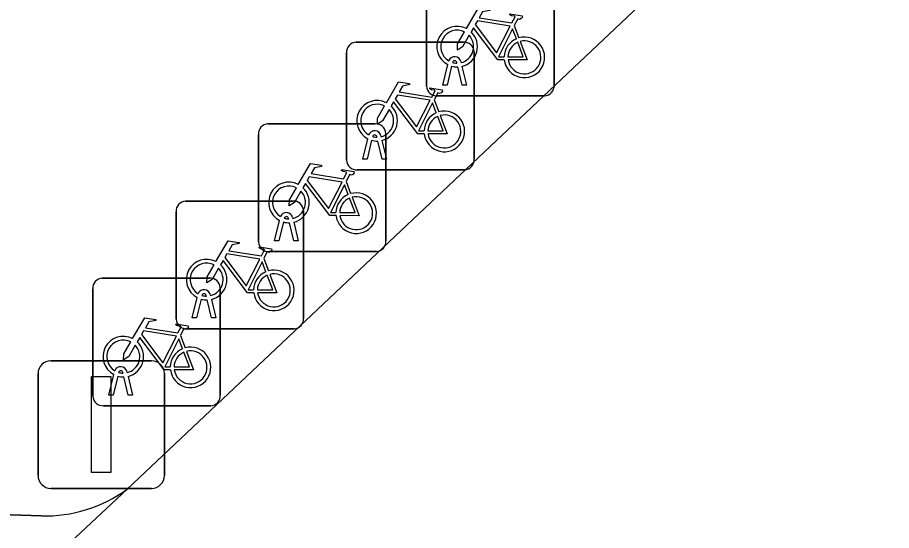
# Model space of a CAD drawing. Extents: x 159817 to 160765, y 380688 to 381638.
# Drawn here: x 160166.15 to 160173, y 381521.45 to 381525.46 of the extents above; entities that cross this region are included whole.
import ezdxf

# ---------------------------------------------------------------- set-up
doc = ezdxf.new("R2010")
doc.units = 0
for name, color, linetype in [('IMGEO_Fietsenrek', 7, 'Continuous'), ('IMGEO_Lichtmast', 7, 'Continuous'), ('IMGEO_Parkeervlak_open', 7, 'Continuous'), ('IMGEO_Rijbaan_lokaal_open', 7, 'Continuous'), ('IMGEO_Voetpad_open', 7, 'Continuous')]:
    doc.layers.add(name, color=color, linetype=linetype)

msp = doc.modelspace()

# ---------------------------------------------------------------- linework, layer by layer
at = {"layer": 'IMGEO_Fietsenrek'}
for p, q in [((160169.3525, 381524.9239), (160169.3525, 381525.7648)), ((160169.3525, 381525.7648), (160169.3525, 381524.9239)), ((160170.3515, 381525.7741), (160170.3515, 381524.9332)), ((160170.3515, 381524.9332), (160170.3515, 381525.7741)), ((160170.0392, 381525.3982), (160170.0755, 381525.303)), ((160168.7999, 381525.2685), (160169.6408, 381525.2685)), ((160169.6408, 381525.2685), (160168.7999, 381525.2685)), ((160168.7255, 381524.3439), (160168.7255, 381525.1848)), ((160168.7255, 381525.1848), (160168.7255, 381524.3439)), ((160169.7245, 381525.1941), (160169.7245, 381524.3532)), ((160169.7245, 381524.3532), (160169.7245, 381525.1941)), ((160169.5899, 381525.1049), (160169.5889, 381525.1092)), ((160169.6206, 381525.1164), (160169.6224, 381525.1085)), ((160169.4795, 381524.9333), (160169.5178, 381525.0933)), ((160169.5482, 381525.0811), (160169.5129, 381524.9333)), ((160169.631, 381524.9333), (160169.5971, 381525.075)), ((160169.6294, 381525.0793), (160169.6644, 381524.9333)), ((160169.5129, 381524.9333), (160169.4795, 381524.9333)), ((160169.6644, 381524.9333), (160169.631, 381524.9333)), ((160170.2771, 381524.8495), (160169.4362, 381524.8495)), ((160169.4362, 381524.8495), (160170.2771, 381524.8495)), ((160169.4122, 381524.8182), (160169.4485, 381524.723)), ((160168.1089, 381524.6285), (160168.9498, 381524.6285)), ((160168.9498, 381524.6285), (160168.1089, 381524.6285)), ((160168.0345, 381523.7039), (160168.0345, 381524.5448)), ((160168.0345, 381524.5448), (160168.0345, 381523.7039)), ((160168.8525, 381524.3533), (160168.8908, 381524.5133)), ((160168.9212, 381524.5011), (160168.8859, 381524.3533)), ((160168.9629, 381524.5249), (160168.9619, 381524.5292)), ((160169.004, 381524.3533), (160168.9701, 381524.495)), ((160168.9936, 381524.5364), (160168.9954, 381524.5285)), ((160169.0024, 381524.4993), (160169.0374, 381524.3533)), ((160169.0335, 381524.5541), (160169.0335, 381523.7132)), ((160169.0335, 381523.7132), (160169.0335, 381524.5541)), ((160168.8859, 381524.3533), (160168.8525, 381524.3533)), ((160169.0374, 381524.3533), (160169.004, 381524.3533)), ((160169.6501, 381524.2695), (160168.8092, 381524.2695)), ((160168.8092, 381524.2695), (160169.6501, 381524.2695)), ((160168.7212, 381524.1782), (160168.7575, 381524.083)), ((160167.4639, 381524.0245), (160168.3048, 381524.0245)), ((160168.3048, 381524.0245), (160167.4639, 381524.0245)), ((160167.3895, 381523.0999), (160167.3895, 381523.9408)), ((160167.3895, 381523.9408), (160167.3895, 381523.0999)), ((160168.3885, 381523.9501), (160168.3885, 381523.1092)), ((160168.3885, 381523.1092), (160168.3885, 381523.9501)), ((160168.1615, 381523.7133), (160168.1998, 381523.8733)), ((160168.2719, 381523.8849), (160168.2709, 381523.8892)), ((160168.3026, 381523.8964), (160168.3044, 381523.8885)), ((160168.2302, 381523.8611), (160168.1949, 381523.7133)), ((160168.313, 381523.7133), (160168.2791, 381523.855)), ((160168.3114, 381523.8593), (160168.3464, 381523.7133)), ((160168.1949, 381523.7133), (160168.1615, 381523.7133)), ((160168.3464, 381523.7133), (160168.313, 381523.7133)), ((160168.9591, 381523.6295), (160168.1182, 381523.6295)), ((160168.1182, 381523.6295), (160168.9591, 381523.6295)), ((160168.0762, 381523.5742), (160168.1125, 381523.479)), ((160166.8109, 381523.4215), (160167.6518, 381523.4215)), ((160167.6518, 381523.4215), (160166.8109, 381523.4215)), ((160166.7365, 381522.4969), (160166.7365, 381523.3378)), ((160166.7365, 381523.3378), (160166.7365, 381522.4969)), ((160167.7355, 381523.3471), (160167.7355, 381522.5062)), ((160167.7355, 381522.5062), (160167.7355, 381523.3471)), ((160167.5165, 381523.1093), (160167.5548, 381523.2693)), ((160167.5852, 381523.2571), (160167.5499, 381523.1093)), ((160167.6269, 381523.2809), (160167.6259, 381523.2852)), ((160167.6576, 381523.2924), (160167.6594, 381523.2845)), ((160167.6664, 381523.2553), (160167.7014, 381523.1093)), ((160167.668, 381523.1093), (160167.6341, 381523.251)), ((160167.5499, 381523.1093), (160167.5165, 381523.1093)), ((160167.7014, 381523.1093), (160167.668, 381523.1093)), ((160168.3141, 381523.0255), (160167.4732, 381523.0255)), ((160167.4732, 381523.0255), (160168.3141, 381523.0255)), ((160167.4232, 381522.9712), (160167.4595, 381522.876)), ((160166.8635, 381522.5063), (160166.9018, 381522.6663)), ((160166.9322, 381522.6541), (160166.8969, 381522.5063)), ((160166.9739, 381522.6779), (160166.9729, 381522.6822)), ((160167.015, 381522.5063), (160166.9811, 381522.648)), ((160167.0046, 381522.6894), (160167.0064, 381522.6815)), ((160167.0134, 381522.6523), (160167.0484, 381522.5063)), ((160166.8969, 381522.5063), (160166.8635, 381522.5063)), ((160167.0484, 381522.5063), (160167.015, 381522.5063)), ((160167.6611, 381522.4225), (160166.8202, 381522.4225)), ((160166.8202, 381522.4225), (160167.6611, 381522.4225))]:
    msp.add_line(p, q, dxfattribs=at)
for points in [[(160169.6651, 381525.3752), (160169.7598, 381525.5387), (160169.846, 381525.5249), (160169.8477, 381525.5162), (160169.7916, 381525.5053), (160169.7654, 381525.46), (160170.0206, 381525.4192)], [(160170.0206, 381525.4192), (160170.0456, 381525.468), (160170.0405, 381525.472), (160170.0173, 381525.4757), (160170.0046, 381525.4832), (160170.0036, 381525.4863), (160170.0058, 381525.4909), (160170.1006, 381525.4758), (160170.1029, 381525.4655), (160170.0935, 381525.4531), (160170.0811, 381525.4467), (160170.0666, 381525.4529), (160170.0392, 381525.3982)], [(160169.9608, 381525.1305), (160169.9111, 381525.1306), (160169.7204, 381525.3823), (160169.7014, 381525.3495)], [(160170.0077, 381525.394), (160169.7509, 381525.435), (160169.7342, 381525.4062), (160169.9012, 381525.1859), (160170.0077, 381525.394)], [(160169.6858, 381525.3227), (160169.6342, 381525.2335), (160169.5943, 381525.2075), (160169.5955, 381525.255), (160169.65, 381525.3492)], [(160170.0557, 381525.296), (160170.0264, 381525.3728), (160169.917, 381525.1547), (160169.9597, 381525.1546)], [(160169.9897, 381525.1545), (160170.1096, 381525.1543), (160170.0664, 381525.2679)], [(160170.0862, 381525.2748), (160170.1412, 381525.1302), (160169.9911, 381525.1305)], [(160169.0381, 381524.7952), (160169.1328, 381524.9587), (160169.219, 381524.9449), (160169.2207, 381524.9362), (160169.1646, 381524.9253), (160169.1384, 381524.88), (160169.3936, 381524.8392)], [(160169.3936, 381524.8392), (160169.4186, 381524.888), (160169.4135, 381524.892), (160169.3903, 381524.8957), (160169.3776, 381524.9032), (160169.3766, 381524.9063), (160169.3788, 381524.9109), (160169.4736, 381524.8958), (160169.4759, 381524.8855), (160169.4665, 381524.8731), (160169.4541, 381524.8667), (160169.4396, 381524.8729), (160169.4122, 381524.8182)], [(160169.3807, 381524.814), (160169.1239, 381524.855), (160169.1072, 381524.8262), (160169.2742, 381524.6059), (160169.3807, 381524.814)], [(160169.0588, 381524.7427), (160169.0072, 381524.6535), (160168.9673, 381524.6275), (160168.9685, 381524.675), (160169.023, 381524.7692)], [(160169.3338, 381524.5505), (160169.2841, 381524.5506), (160169.0934, 381524.8023), (160169.0744, 381524.7695)], [(160169.4287, 381524.716), (160169.3994, 381524.7928), (160169.29, 381524.5747), (160169.3327, 381524.5746)], [(160169.4592, 381524.6948), (160169.5142, 381524.5502), (160169.3641, 381524.5505)], [(160169.3627, 381524.5745), (160169.4826, 381524.5743), (160169.4394, 381524.6879)], [(160168.3471, 381524.1552), (160168.4418, 381524.3187), (160168.528, 381524.3049), (160168.5297, 381524.2962), (160168.4736, 381524.2853), (160168.4474, 381524.24), (160168.7026, 381524.1992)], [(160168.6897, 381524.174), (160168.4329, 381524.215), (160168.4162, 381524.1862), (160168.5832, 381523.9659), (160168.6897, 381524.174)], [(160168.7026, 381524.1992), (160168.7276, 381524.248), (160168.7225, 381524.252), (160168.6993, 381524.2557), (160168.6866, 381524.2632), (160168.6856, 381524.2663), (160168.6878, 381524.2709), (160168.7826, 381524.2558), (160168.7849, 381524.2455), (160168.7755, 381524.2331), (160168.7631, 381524.2267), (160168.7486, 381524.2329), (160168.7212, 381524.1782)], [(160168.6428, 381523.9105), (160168.5931, 381523.9106), (160168.4024, 381524.1623), (160168.3834, 381524.1295)], [(160168.7377, 381524.076), (160168.7084, 381524.1528), (160168.599, 381523.9347), (160168.6417, 381523.9346)], [(160168.3678, 381524.1027), (160168.3162, 381524.0135), (160168.2763, 381523.9875), (160168.2775, 381524.035), (160168.332, 381524.1292)], [(160168.6717, 381523.9345), (160168.7916, 381523.9343), (160168.7484, 381524.0479)], [(160168.7682, 381524.0548), (160168.8232, 381523.9102), (160168.6731, 381523.9105)], [(160167.7021, 381523.5512), (160167.7968, 381523.7147), (160167.883, 381523.7009), (160167.8847, 381523.6922), (160167.8286, 381523.6813), (160167.8024, 381523.636), (160168.0576, 381523.5952)], [(160168.0576, 381523.5952), (160168.0826, 381523.644), (160168.0775, 381523.648), (160168.0543, 381523.6517), (160168.0416, 381523.6592), (160168.0406, 381523.6623), (160168.0428, 381523.6669), (160168.1376, 381523.6518), (160168.1399, 381523.6415), (160168.1305, 381523.6291), (160168.1181, 381523.6227), (160168.1036, 381523.6289), (160168.0762, 381523.5742)], [(160168.0447, 381523.57), (160167.7879, 381523.611), (160167.7712, 381523.5822), (160167.9382, 381523.3619), (160168.0447, 381523.57)], [(160167.9978, 381523.3065), (160167.9481, 381523.3066), (160167.7574, 381523.5583), (160167.7384, 381523.5255)], [(160168.0927, 381523.472), (160168.0634, 381523.5488), (160167.954, 381523.3307), (160167.9967, 381523.3306)], [(160167.7228, 381523.4987), (160167.6712, 381523.4095), (160167.6313, 381523.3835), (160167.6325, 381523.431), (160167.687, 381523.5252)], [(160168.0267, 381523.3305), (160168.1466, 381523.3303), (160168.1034, 381523.4439)], [(160168.1232, 381523.4508), (160168.1782, 381523.3062), (160168.0281, 381523.3065)], [(160167.0491, 381522.9482), (160167.1438, 381523.1117), (160167.23, 381523.0979), (160167.2317, 381523.0892), (160167.1756, 381523.0783), (160167.1494, 381523.033), (160167.4046, 381522.9922)], [(160167.4046, 381522.9922), (160167.4296, 381523.041), (160167.4245, 381523.045), (160167.4013, 381523.0487), (160167.3886, 381523.0562), (160167.3876, 381523.0593), (160167.3898, 381523.0639), (160167.4846, 381523.0488), (160167.4869, 381523.0385), (160167.4775, 381523.0261), (160167.4651, 381523.0197), (160167.4506, 381523.0259), (160167.4232, 381522.9712)], [(160167.3917, 381522.967), (160167.1349, 381523.008), (160167.1182, 381522.9792), (160167.2852, 381522.7589), (160167.3917, 381522.967)], [(160167.0698, 381522.8957), (160167.0182, 381522.8065), (160166.9783, 381522.7805), (160166.9795, 381522.828), (160167.034, 381522.9222)], [(160167.3448, 381522.7035), (160167.2951, 381522.7036), (160167.1044, 381522.9553), (160167.0854, 381522.9225)], [(160167.4397, 381522.869), (160167.4104, 381522.9458), (160167.301, 381522.7277), (160167.3437, 381522.7276)], [(160167.4702, 381522.8478), (160167.5252, 381522.7032), (160167.3751, 381522.7035)], [(160167.3737, 381522.7275), (160167.4936, 381522.7273), (160167.4504, 381522.8409)]]:
    msp.add_lwpolyline(points, dxfattribs=at)
for centre, radius, start, end in [((160169.5921, 381525.2339), 0.159, 62.67661, 242.13685), ((160169.5921, 381525.2339), 0.129, 63.31916, 238.90302), ((160169.5921, 381525.2339), 0.129, 283.60429, 43.43025), ((160169.5921, 381525.2339), 0.159, 283.5766, 46.60424), ((160170.1187, 381525.1499), 0.159, 187.0065, 105.77075), ((160168.8032, 381525.1906), 0.0779, 92.4484, 184.28452), ((160168.8032, 381525.1906), 0.0779, 92.4484, 184.28452), ((160169.6466, 381525.1908), 0.0779, 2.4484, 94.28452), ((160169.6466, 381525.1908), 0.0779, 2.4484, 94.28452), ((160170.1187, 381525.1499), 0.159, 113.3408, 178.32165), ((160170.1187, 381525.1499), 0.129, 113.92302, 177.95563), ((160170.1187, 381525.1499), 0.129, 188.67146, 104.58832), ((160169.5719, 381525.1053), 0.0499, 12.8025, 158.69338), ((160169.5719, 381525.1053), 0.0174, 12.8025, 163.45023), ((160169.5921, 381525.2339), 0.129, 253.41502, 269.02044), ((160169.5921, 381525.2339), 0.159, 253.99666, 271.78671), ((160169.4304, 381524.9272), 0.0779, 182.4484, 274.28452), ((160169.4304, 381524.9272), 0.0779, 182.4484, 274.28452), ((160170.2738, 381524.9274), 0.0779, 272.4484, 4.28452), ((160170.2738, 381524.9274), 0.0779, 272.4484, 4.28452), ((160168.9651, 381524.6539), 0.159, 62.67661, 242.13685), ((160168.9651, 381524.6539), 0.129, 63.31916, 238.90302), ((160168.9651, 381524.6539), 0.159, 283.5766, 46.60424), ((160168.9651, 381524.6539), 0.129, 283.60429, 43.43025), ((160169.4917, 381524.5699), 0.159, 113.3408, 178.32165), ((160169.4917, 381524.5699), 0.159, 187.0065, 105.77075), ((160169.4917, 381524.5699), 0.129, 188.67146, 104.58832), ((160168.1122, 381524.5506), 0.0779, 92.4484, 184.28452), ((160168.1122, 381524.5506), 0.0779, 92.4484, 184.28452), ((160168.9556, 381524.5508), 0.0779, 2.4484, 94.28452), ((160168.9556, 381524.5508), 0.0779, 2.4484, 94.28452), ((160169.4917, 381524.5699), 0.129, 113.92302, 177.95563), ((160168.9449, 381524.5253), 0.0499, 12.8025, 158.69338), ((160168.9651, 381524.6539), 0.159, 253.99666, 271.78671), ((160168.9449, 381524.5253), 0.0174, 12.8025, 163.45023), ((160168.9651, 381524.6539), 0.129, 253.41502, 269.02044), ((160169.6468, 381524.3474), 0.0779, 272.4484, 4.28452), ((160169.6468, 381524.3474), 0.0779, 272.4484, 4.28452), ((160168.8034, 381524.3472), 0.0779, 182.4484, 274.28452), ((160168.8034, 381524.3472), 0.0779, 182.4484, 274.28452), ((160168.2741, 381524.0139), 0.159, 62.67661, 242.13685), ((160168.2741, 381524.0139), 0.129, 63.31916, 238.90302), ((160168.2741, 381524.0139), 0.129, 283.60429, 43.43025), ((160168.2741, 381524.0139), 0.159, 283.5766, 46.60424), ((160168.8007, 381523.9299), 0.159, 113.3408, 178.32165), ((160168.8007, 381523.9299), 0.159, 187.0065, 105.77075), ((160167.4672, 381523.9466), 0.0779, 92.4484, 184.28452), ((160167.4672, 381523.9466), 0.0779, 92.4484, 184.28452), ((160168.3106, 381523.9468), 0.0779, 2.4484, 94.28452), ((160168.3106, 381523.9468), 0.0779, 2.4484, 94.28452), ((160168.8007, 381523.9299), 0.129, 113.92302, 177.95563), ((160168.8007, 381523.9299), 0.129, 188.67146, 104.58832), ((160168.2539, 381523.8853), 0.0499, 12.8025, 158.69338), ((160168.2539, 381523.8853), 0.0174, 12.8025, 163.45023), ((160168.2741, 381524.0139), 0.129, 253.41502, 269.02044), ((160168.2741, 381524.0139), 0.159, 253.99666, 271.78671), ((160168.1124, 381523.7072), 0.0779, 182.4484, 274.28452), ((160168.1124, 381523.7072), 0.0779, 182.4484, 274.28452), ((160168.9558, 381523.7074), 0.0779, 272.4484, 4.28452), ((160168.9558, 381523.7074), 0.0779, 272.4484, 4.28452), ((160167.6291, 381523.4099), 0.159, 62.67661, 242.13685), ((160167.6291, 381523.4099), 0.129, 63.31916, 238.90302), ((160167.6291, 381523.4099), 0.129, 283.60429, 43.43025), ((160167.6291, 381523.4099), 0.159, 283.5766, 46.60424), ((160168.1557, 381523.3259), 0.159, 113.3408, 178.32165), ((160168.1557, 381523.3259), 0.159, 187.0065, 105.77075), ((160166.8142, 381523.3436), 0.0779, 92.4484, 184.28452), ((160166.8142, 381523.3436), 0.0779, 92.4484, 184.28452), ((160167.6576, 381523.3438), 0.0779, 2.4484, 94.28452), ((160167.6576, 381523.3438), 0.0779, 2.4484, 94.28452), ((160168.1557, 381523.3259), 0.129, 113.92302, 177.95563), ((160168.1557, 381523.3259), 0.129, 188.67146, 104.58832), ((160167.6089, 381523.2813), 0.0499, 12.8025, 158.69338), ((160167.6291, 381523.4099), 0.159, 253.99666, 271.78671), ((160167.6089, 381523.2813), 0.0174, 12.8025, 163.45023), ((160167.6291, 381523.4099), 0.129, 253.41502, 269.02044), ((160167.4674, 381523.1032), 0.0779, 182.4484, 274.28452), ((160167.4674, 381523.1032), 0.0779, 182.4484, 274.28452), ((160168.3108, 381523.1034), 0.0779, 272.4484, 4.28452), ((160168.3108, 381523.1034), 0.0779, 272.4484, 4.28452), ((160166.9761, 381522.8069), 0.159, 62.67661, 242.13685), ((160166.9761, 381522.8069), 0.129, 63.31916, 238.90302), ((160166.9761, 381522.8069), 0.159, 283.5766, 46.60424), ((160166.9761, 381522.8069), 0.129, 283.60429, 43.43025), ((160167.5027, 381522.7229), 0.159, 113.3408, 178.32165), ((160167.5027, 381522.7229), 0.159, 187.0065, 105.77075), ((160167.5027, 381522.7229), 0.129, 188.67146, 104.58832), ((160167.5027, 381522.7229), 0.129, 113.92302, 177.95563), ((160166.9559, 381522.6783), 0.0499, 12.8025, 158.69338), ((160166.9761, 381522.8069), 0.159, 253.99666, 271.78671), ((160166.9559, 381522.6783), 0.0174, 12.8025, 163.45023), ((160166.9761, 381522.8069), 0.129, 253.41502, 269.02044), ((160167.6578, 381522.5004), 0.0779, 272.4484, 4.28452), ((160167.6578, 381522.5004), 0.0779, 272.4484, 4.28452), ((160166.8144, 381522.5002), 0.0779, 182.4484, 274.28452), ((160166.8144, 381522.5002), 0.0779, 182.4484, 274.28452)]:
    msp.add_arc(centre, radius, start, end, dxfattribs=at)
at = {"layer": 'IMGEO_Lichtmast'}
for p, q in [((160166.4081, 381522.7745), (160167.1979, 381522.7745)), ((160167.1979, 381522.7745), (160166.4081, 381522.7745)), ((160166.3081, 381521.8755), (160166.3081, 381522.6745)), ((160166.3081, 381522.6745), (160166.3081, 381521.8755)), ((160167.2979, 381522.6745), (160167.2979, 381521.8755)), ((160167.2979, 381521.8755), (160167.2979, 381522.6745)), ((160167.1979, 381521.7755), (160166.4081, 381521.7755)), ((160166.4081, 381521.7755), (160167.1979, 381521.7755))]:
    msp.add_line(p, q, dxfattribs=at)
msp.add_lwpolyline([(160166.728, 381522.65), (160166.878, 381522.65), (160166.878, 381521.9), (160166.728, 381521.9), (160166.728, 381522.65)], dxfattribs=at)
for centre, start, end in [((160166.4081, 381522.6745), 90, 180), ((160166.4081, 381522.6745), 90, 180), ((160167.1979, 381522.6745), 0, 90), ((160167.1979, 381522.6745), 360, 90), ((160166.4081, 381521.8755), 180, 270), ((160166.4081, 381521.8755), 180, 270), ((160167.1979, 381521.8755), 270, 0), ((160167.1979, 381521.8755), 270, 0)]:
    msp.add_arc(centre, 0.1, start, end, dxfattribs=at)
at = {"layer": 'IMGEO_Parkeervlak_open'}
msp.add_lwpolyline([(160166.333, 381521.56), (160163.641, 381521.648), (160156.251, 381514.784), (160156.169, 381514.856), (160141.59, 381501.281), (160143.228, 381499.558), (160157.677, 381513.05), (160167.006, 381521.77)], dxfattribs=at)
msp.add_arc((160166.3637, 381522.6449), 1.0854, 268.37801, 306.28156, dxfattribs=at)
at = {"layer": 'IMGEO_Rijbaan_lokaal_open'}
msp.add_lwpolyline([(160175.473, 381522.224), (160176.001, 381522.709), (160172.248, 381526.721), (160171.948, 381526.433), (160167.006, 381521.77), (160157.677, 381513.05), (160143.228, 381499.558), (160141.576, 381498.084), (160139.843, 381496.437), (160125.316, 381482.881), (160124.571, 381482.258), (160127.24, 381479.545), (160128.635, 381480.849)], dxfattribs=at)
at = {"layer": 'IMGEO_Voetpad_open'}
for points in [[(160167.006, 381521.77), (160171.948, 381526.433), (160172.248, 381526.721), (160173.919, 381528.324)], [(160126.455, 381486.68), (160134.467, 381494.182), (160134.183, 381494.526), (160137.473, 381497.617), (160137.605, 381497.488), (160140.016, 381499.752), (160141.576, 381498.084), (160143.228, 381499.558), (160141.59, 381501.281), (160156.169, 381514.856), (160156.251, 381514.784), (160163.641, 381521.648), (160166.333, 381521.56)]]:
    msp.add_lwpolyline(points, dxfattribs=at)
msp.add_arc((160166.3637, 381522.6449), 1.0854, 268.37801, 306.28156, dxfattribs=at)

doc.saveas('drawing.dxf')
